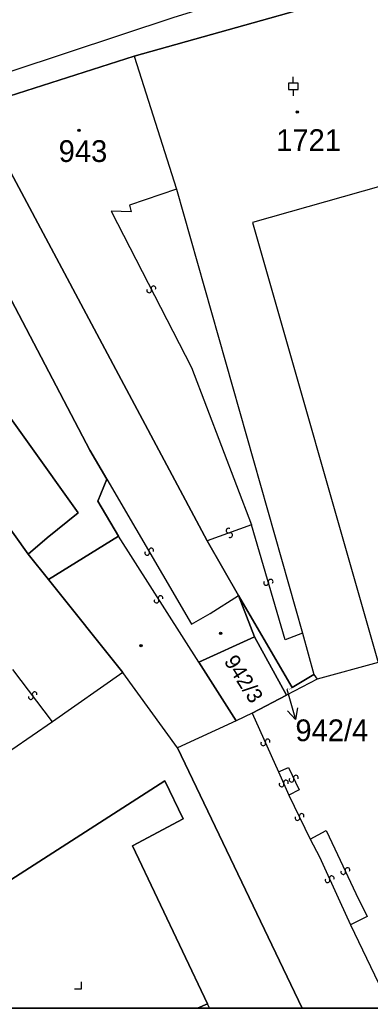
# Model space of a CAD drawing. Extents: x -600309 to -598967, y -1161267 to -1160292.
# Drawn here: x -599152.2 to -599124.8, y -1161267 to -1161189.7 of the extents above; entities that cross this region are included whole.
import ezdxf

# ---------------------------------------------------------------- set-up
doc = ezdxf.new("R2010")
doc.units = 0
for name, color, linetype in [('Level 1', 7, 'Continuous'), ('Level 13', 7, 'Continuous'), ('Level 3', 7, 'Continuous'), ('Level 4', 7, 'Continuous'), ('Level 5', 7, 'Continuous'), ('Level 57', 7, 'Continuous'), ('Level 60', 7, 'Continuous'), ('Vrstva 60', 7, 'Continuous'), ('Vrstva 63', 7, 'Continuous')]:
    doc.layers.add(name, color=color, linetype=linetype)

msp = doc.modelspace()

# ---------------------------------------------------------------- linework, layer by layer
at = {"layer": 'Level 1'}
for p, q in [((-599139.89, -1161246.67), (-599130.157, -1161267.031)), ((-599138.327, -1161267.031), (-599137.55, -1161266.68))]:
    msp.add_line(p, q, dxfattribs=at)
for points in [[(-599143.27, -1161192.59), (-599120.59, -1161186.21)], [(-599155.66, -1161196.54), (-599143.27, -1161192.59)], [(-599143.27, -1161192.59), (-599139.96, -1161202.98)], [(-599155.66, -1161196.54), (-599137.57, -1161230.49)], [(-599139.96, -1161202.98), (-599130.13, -1161237.7)], [(-599145.41, -1161225.66), (-599146.73, -1161223.4), (-599155.23, -1161207.22), (-599160.76, -1161209.77), (-599159.55, -1161211.63)], [(-599159.55, -1161211.63), (-599147.66, -1161228.29), (-599150.07, -1161230.25), (-599151.56, -1161231.52)], [(-599163.6, -1161214.6), (-599151.56, -1161231.52)], [(-599145.41, -1161225.66), (-599146.12, -1161227.37), (-599144.51, -1161230.13)], [(-599144.51, -1161230.13), (-599149.97, -1161233.51)], [(-599137.57, -1161230.49), (-599135.12, -1161234.76)], [(-599151.56, -1161231.52), (-599149.97, -1161233.51)], [(-599144.17, -1161240.79), (-599149.97, -1161233.51)], [(-599135.12, -1161234.76), (-599130.93, -1161241.94), (-599129.24, -1161240.94)], [(-599133.87, -1161237.98), (-599135.12, -1161234.76)], [(-599138.23, -1161239.98), (-599133.87, -1161237.98)], [(-599131.38, -1161242.56), (-599133.87, -1161237.98)], [(-599130.13, -1161237.7), (-599129.24, -1161240.94)], [(-599135.32, -1161244.55), (-599138.23, -1161239.98)], [(-599144.17, -1161240.79), (-599149.66, -1161244.63)], [(-599139.89, -1161246.67), (-599144.17, -1161240.79)], [(-599129.24, -1161240.94), (-599128.99, -1161241.31)], [(-599128.99, -1161241.31), (-599131.38, -1161242.56)], [(-599134.05, -1161243.95), (-599131.38, -1161242.56)], [(-599134.05, -1161243.95), (-599135.32, -1161244.55)], [(-599149.66, -1161244.63), (-599152.82, -1161246.83)], [(-599135.32, -1161244.55), (-599139.89, -1161246.67)], [(-599137.55, -1161266.68), (-599143.4, -1161254.34), (-599139.46, -1161252.22), (-599140.89, -1161249.24), (-599164.23, -1161264.27)]]:
    msp.add_lwpolyline(points, dxfattribs=at)
at = {"layer": 'Level 13'}
for centre, start, end in [((-599142.094, -1161210.903), 154.26419, 26.85419), ((-599141.765, -1161210.737), 334.47865, 206.57664), ((-599135.903, -1161229.687), 57.26061, 289.85061), ((-599135.778, -1161230.034), 237.47507, 109.57307), ((-599141.94, -1161231.238), 337.64802, 209.74601), ((-599142.259, -1161231.422), 157.43356, 30.02356), ((-599132.968, -1161233.78), 143.58653, 15.68453), ((-599132.613, -1161233.679), 323.37207, 195.96208), ((-599141.214, -1161234.962), 339.67837, 212.26837), ((-599141.526, -1161235.158), 159.89283, 31.99083), ((-599151.348, -1161242.7), 164.42196, 36.51996), ((-599151.053, -1161242.48), 344.20751, 216.79751), ((-599133.188, -1161246.324), 151.28236, 23.87236), ((-599132.851, -1161246.176), 331.49681, 203.59481), ((-599130.643, -1161249.001), 333.14206, 205.24006), ((-599131.759, -1161249.534), 151.00318, 23.59318), ((-599131.421, -1161249.387), 331.21763, 203.31563), ((-599130.976, -1161249.159), 152.92761, 25.51761), ((-599130.193, -1161252.001), 333.13274, 205.23074), ((-599130.526, -1161252.159), 152.91829, 25.50829), ((-599126.947, -1161256.388), 152.4621, 25.0521), ((-599126.613, -1161256.233), 332.67655, 204.77455), ((-599128.178, -1161257.016), 151.78749, 24.37749), ((-599127.842, -1161256.865), 332.00195, 204.09995)]:
    msp.add_arc(centre, 0.184, start, end, dxfattribs=at)
at = {"layer": 'Level 3'}
for p, q in [((-599126.37, -1161260.51), (-599123.254, -1161267.031)), ((-599137.394, -1161267.031), (-599137.55, -1161266.68))]:
    msp.add_line(p, q, dxfattribs=at)
for points in [[(-599223.3, -1161248.82), (-599224.22, -1161238), (-599222.39, -1161234.93), (-599209.2, -1161224.8), (-599200.17, -1161219.79), (-599176.66, -1161208.04), (-599174.5, -1161203.42), (-599173.15, -1161201.6), (-599171.21, -1161200.56), (-599152.81, -1161193.73), (-599140.14, -1161189.54), (-599114.2, -1161181.54), (-599096.23, -1161175.97), (-599081.58, -1161170.26)], [(-599139.96, -1161202.98), (-599143.63, -1161204.24), (-599143.5, -1161204.77), (-599145.06, -1161204.7), (-599138.8, -1161216.93), (-599134.1, -1161229.22)], [(-599110.54, -1161247.5), (-599124, -1161202.74), (-599134.02, -1161205.58), (-599124.22, -1161240), (-599128.99, -1161241.31)], [(-599145.41, -1161225.66), (-599138.79, -1161237), (-599137.35, -1161236.16), (-599135.12, -1161234.76)], [(-599134.1, -1161229.22), (-599137.57, -1161230.49)], [(-599130.13, -1161237.7), (-599131.48, -1161238.23), (-599134.1, -1161229.22)], [(-599138.23, -1161239.98), (-599144.51, -1161230.13)], [(-599149.66, -1161244.63), (-599152.74, -1161240.55)], [(-599134.05, -1161243.95), (-599131.99, -1161248.55)], [(-599131.99, -1161248.55), (-599131.23, -1161248.21), (-599130.39, -1161249.95), (-599131.19, -1161250.36)], [(-599131.99, -1161248.55), (-599131.19, -1161250.36)], [(-599131.19, -1161250.36), (-599129.53, -1161253.8)], [(-599129.53, -1161253.8), (-599128.27, -1161253.14), (-599127.6, -1161254.56), (-599125.95, -1161258.05), (-599125.08, -1161259.86), (-599126.37, -1161260.51)], [(-599129.53, -1161253.8), (-599128.81, -1161255.2), (-599127.21, -1161258.69), (-599126.37, -1161260.51)]]:
    msp.add_lwpolyline(points, dxfattribs=at)
at = {"layer": 'Level 5'}
for p, q in [((-599130.85, -1161194.7), (-599130.85, -1161194.201)), ((-599130.85, -1161195.2), (-599130.85, -1161195.699))]:
    msp.add_line(p, q, dxfattribs=at)
msp.add_lwpolyline([(-599131.225, -1161195.2), (-599130.475, -1161195.2), (-599130.475, -1161194.7), (-599131.225, -1161194.7)], close=True, dxfattribs=at)
msp.add_lwpolyline([(-599147.94, -1161265.52), (-599147.39, -1161265.52), (-599147.39, -1161264.97)], dxfattribs=at)
for centre, radius in [((-599130.54, -1161196.96), 0.09), ((-599130.54, -1161196.96), 0.0521), ((-599147.59, -1161198.38), 0.09), ((-599147.59, -1161198.38), 0.0521), ((-599136.52, -1161237.71), 0.09), ((-599136.52, -1161237.71), 0.0521), ((-599142.74, -1161238.69), 0.09), ((-599142.74, -1161238.69), 0.0521)]:
    msp.add_circle(centre, radius, dxfattribs=at)
at = {"layer": 'Level 57'}
msp.add_line((-599131.34, -1161242.09), (-599130.68, -1161244.45), dxfattribs=at)
msp.add_lwpolyline([(-599130.507, -1161243.553), (-599130.68, -1161244.45), (-599131.293, -1161243.773)], dxfattribs=at)
at = {"layer": 'Level 60'}
msp.add_lwpolyline([(-599081.02, -1161174.93), (-599090.91, -1161179.13), (-599097.73, -1161181.41), (-599102.87, -1161182.85), (-599120.59, -1161186.21), (-599143.27, -1161192.59), (-599155.66, -1161196.54), (-599171.36, -1161202.87), (-599168.74, -1161207.07), (-599181.86, -1161213.87), (-599198.02, -1161222.13), (-599212.73, -1161230.8), (-599215.97, -1161233.01), (-599219.38, -1161236.42), (-599222.73, -1161240.63), (-599223.3, -1161248.82)], dxfattribs=at)
for points in [[(-599137.57, -1161230.49), (-599155.66, -1161196.54), (-599143.27, -1161192.59), (-599139.96, -1161202.98), (-599130.13, -1161237.7), (-599129.24, -1161240.94), (-599130.93, -1161241.94), (-599135.12, -1161234.76)], [(-599163.6, -1161214.6), (-599168.74, -1161207.07), (-599171.36, -1161202.87), (-599155.66, -1161196.54), (-599137.57, -1161230.49), (-599135.12, -1161234.76), (-599133.87, -1161237.98), (-599138.23, -1161239.98), (-599135.32, -1161244.55), (-599139.89, -1161246.67), (-599144.17, -1161240.79), (-599149.97, -1161233.51), (-599144.51, -1161230.13), (-599146.12, -1161227.37), (-599145.41, -1161225.66), (-599146.73, -1161223.4), (-599155.23, -1161207.22), (-599160.76, -1161209.77), (-599159.55, -1161211.63), (-599147.66, -1161228.29), (-599150.07, -1161230.25), (-599151.56, -1161231.52)], [(-599174.28, -1161225.12), (-599181.86, -1161213.87), (-599168.74, -1161207.07), (-599163.6, -1161214.6), (-599151.56, -1161231.52), (-599149.97, -1161233.51), (-599144.17, -1161240.79), (-599149.66, -1161244.63), (-599152.82, -1161246.83), (-599156.77, -1161249.6), (-599159.36, -1161245.97), (-599161.84, -1161242.58)], [(-599147.66, -1161228.29), (-599159.55, -1161211.63), (-599160.76, -1161209.77), (-599155.23, -1161207.22), (-599146.73, -1161223.4), (-599145.41, -1161225.66), (-599146.12, -1161227.37), (-599144.51, -1161230.13), (-599149.97, -1161233.51), (-599151.56, -1161231.52), (-599150.07, -1161230.25)], [(-599135.12, -1161234.76), (-599130.93, -1161241.94), (-599129.24, -1161240.94), (-599128.99, -1161241.31), (-599131.38, -1161242.56), (-599133.87, -1161237.98)], [(-599134.05, -1161243.95), (-599135.32, -1161244.55), (-599138.23, -1161239.98), (-599133.87, -1161237.98), (-599131.38, -1161242.56)]]:
    msp.add_lwpolyline(points, close=True, dxfattribs=at)
at = {"layer": 'Vrstva 60'}
for points in [[(-599130.157, -1161267.031), (-599097.312, -1161267.031), (-599097.91, -1161265.25), (-599113.27, -1161219.9), (-599120.59, -1161186.21), (-599143.27, -1161192.59), (-599139.96, -1161202.98), (-599130.13, -1161237.7), (-599129.24, -1161240.94), (-599128.99, -1161241.31), (-599131.38, -1161242.56), (-599134.05, -1161243.95), (-599135.32, -1161244.55), (-599139.89, -1161246.67)], [(-599138.327, -1161267.031), (-599130.157, -1161267.031), (-599139.89, -1161246.67), (-599144.17, -1161240.79), (-599149.66, -1161244.63), (-599152.82, -1161246.83), (-599156.77, -1161249.6), (-599162.51, -1161253.44), (-599167.7, -1161257.2), (-599168.73, -1161257.76), (-599164.23, -1161264.27), (-599140.89, -1161249.24), (-599139.46, -1161252.22), (-599143.4, -1161254.34), (-599137.55, -1161266.68)], [(-599162.942, -1161267.031), (-599138.327, -1161267.031), (-599137.55, -1161266.68), (-599143.4, -1161254.34), (-599139.46, -1161252.22), (-599140.89, -1161249.24), (-599164.23, -1161264.27)]]:
    msp.add_lwpolyline(points, close=True, dxfattribs=at)
at = {"layer": 'Vrstva 63'}
msp.add_lwpolyline([(-600308.541, -1160292.347), (-598967.108, -1160292.347), (-598967.108, -1161267.031), (-600308.541, -1161267.031)], close=True, dxfattribs=at)

# ---------------------------------------------------------------- texts
at = {"layer": 'Level 4'}
for s, height, p in [('1721', 1.7, (-599132.18, -1161200)), ('943', 1.7, (-599149.17, -1161200.86)), ('942/4', 0.1, (-599131.34, -1161242.09))]:
    msp.add_text(s, height=height, dxfattribs=at).set_placement(p)
msp.add_text('942/3', height=1.2, rotation=302.4, dxfattribs=at).set_placement((-599136.3, -1161239.9))
at = {"layer": 'Level 57'}
msp.add_text('942/4', height=1.7, dxfattribs=at).set_placement((-599130.68, -1161246.15))

doc.saveas('drawing.dxf')
